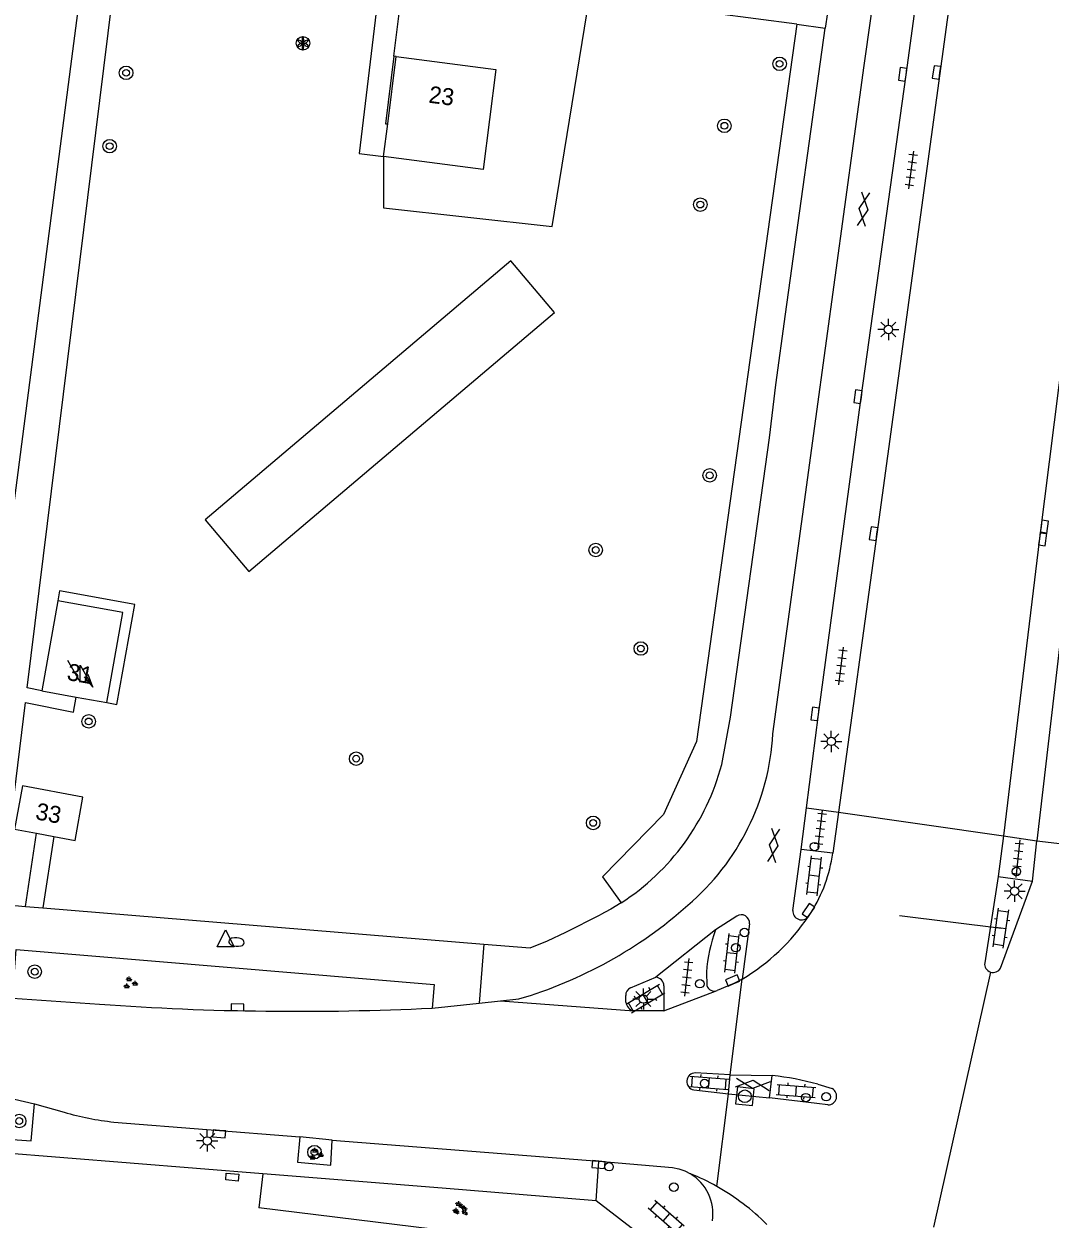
# Model space of a CAD drawing. Extents: x 131000 to 133014, y 396499 to 399001.
# Drawn here: x 131618.1 to 131678.8, y 397154.2 to 397224.8 of the extents above; entities that cross this region are included whole.
import ezdxf

# ---------------------------------------------------------------- set-up
doc = ezdxf.new("R2010")
doc.units = 0
for name, color, linetype in [('gg-anno-huisnummerreeks BGT', 7, 'Continuous'), ('gg-bbg-hoofdgebouw', 7, 'Continuous'), ('gg-knt-verharding', 7, 'Continuous'), ('gt-grn-groengrens', 7, 'Continuous'), ('gt-grn-weggrens', 7, 'Continuous'), ('gt-knt-lijn portaal', 7, 'Continuous'), ('gt-symb-boom', 7, 'Continuous'), ('gt-symb-brandkraan', 7, 'Continuous'), ('gt-symb-drukknoppaal', 7, 'Continuous'), ('gt-symb-gesloten verharding', 7, 'Continuous'), ('gt-symb-groenvak', 7, 'Continuous'), ('gt-symb-klinker verharding', 7, 'Continuous'), ('gt-symb-kolk', 7, 'Continuous'), ('gt-symb-kolk center center', 7, 'Continuous'), ('gt-symb-lichtmast', 7, 'Continuous'), ('gt-symb-rioolschacht', 7, 'Continuous'), ('gt-symb-solitaire heester', 7, 'Continuous'), ('gt-symb-tegel verharding', 7, 'Continuous'), ('gt-symb-trafo symbool', 7, 'Continuous'), ('gt-symb-verkeersregelinstallatiepaal', 7, 'Continuous'), ('gt-symb-waterafsluiter', 7, 'Continuous')]:
    doc.layers.add(name, color=color, linetype=linetype)

# ---------------------------------------------------------------- blocks, each defined once
blk = doc.blocks.new('gt0-BOOM')
at = {"layer": 'gt-symb-boom'}
for radius in [0.4, 0.2]:
    blk.add_circle((0, 0), radius, dxfattribs=at)
blk = doc.blocks.new('gt0-HSP')
at = {"layer": 'gt-symb-trafo symbool'}
for points in [[(0.771, 0.746), (-0.529, -0.004), (0.471, -0.004), (-0.829, -0.754)], [(-0.217, -0.24), (-0.829, -0.754), (-0.077, -0.48)]]:
    blk.add_lwpolyline(points, dxfattribs=at)
blk = doc.blocks.new('gt0-KOLK')
at = {"layer": 'gt-symb-kolk'}
blk.add_lwpolyline([(0, 0), (0.375, 0), (0.375, 0.4), (-0.375, 0.4), (-0.375, 0), (0, 0)], dxfattribs=at)
blk = doc.blocks.new('gt0-TEG1')
at = {"layer": 'gt-symb-tegel verharding'}
for p, q in [((-1.125, 0), (1.125, 0)), ((-0.9, -0.25), (-0.9, 0.25)), ((-0.45, -0.25), (-0.45, 0.25)), ((0, -0.25), (0, 0.25)), ((0.45, -0.25), (0.45, 0.25)), ((0.9, -0.25), (0.9, 0.25))]:
    blk.add_line(p, q, dxfattribs=at)
blk = doc.blocks.new('gt0-GESVH1')
at = {"layer": 'gt-symb-gesloten verharding'}
for p, q in [((-0.992, -0.261), (0.008, 0.239)), ((0.008, -0.261), (-0.992, 0.239)), ((0.008, 0.239), (1.008, -0.261)), ((1.008, 0.239), (0.008, -0.261))]:
    blk.add_line(p, q, dxfattribs=at)
blk = doc.blocks.new('gt0-LMAST')
at = {"layer": 'gt-symb-lichtmast'}
for p, q in [((-0.182, 0.173), (-0.447, 0.438)), ((-0.005, 0.246), (-0.005, 0.621)), ((0.172, 0.173), (0.437, 0.438)), ((-0.255, -0.004), (-0.63, -0.004)), ((-0.182, -0.181), (-0.447, -0.446)), ((-0.005, -0.254), (-0.005, -0.629)), ((0.437, -0.446), (0.172, -0.181)), ((0.245, -0.004), (0.62, -0.004))]:
    blk.add_line(p, q, dxfattribs=at)
blk.add_circle((-0.005, -0.004), 0.25, dxfattribs=at)
blk = doc.blocks.new('gt0-SH')
at = {"layer": 'gt-symb-solitaire heester'}
blk.add_circle((0, 0), 0.4, dxfattribs=at)
for centre, start, end in [((-0.346, 0.2), 270, 30), ((-0.346, -0.2), 330, 90), ((0, 0.4), 210, 330), ((0.346, 0.2), 150, 270), ((0.346, -0.2), 90, 210), ((0, -0.4), 30, 150)]:
    blk.add_arc(centre, 0.4, start, end, dxfattribs=at)
blk = doc.blocks.new('gt0-DPAAL')
at = {"layer": 'gt-symb-drukknoppaal'}
blk.add_circle((0, 0), 0.25, dxfattribs=at)
blk = doc.blocks.new('gt0-VIPAAL')
at = {"layer": 'gt-symb-verkeersregelinstallatiepaal'}
blk.add_circle((0, 0), 0.25, dxfattribs=at)
blk = doc.blocks.new('gt0-KL1')
at = {"layer": 'gt-symb-klinker verharding'}
for p, q in [((-1.15, 0.3), (1.15, 0.3)), ((-1, -0.3), (-1, 0.3)), ((-0.5, 0.3), (-0.5, 0.45)), ((0, -0.3), (0, 0.3)), ((0.5, 0.3), (0.5, 0.45)), ((1, -0.3), (1, 0.3)), ((-1.15, -0.3), (1.15, -0.3)), ((-0.5, -0.45), (-0.5, -0.3)), ((0.5, -0.45), (0.5, -0.3))]:
    blk.add_line(p, q, dxfattribs=at)
blk = doc.blocks.new('gt0-RS')
at = {"layer": 'gt-symb-rioolschacht'}
blk.add_lwpolyline([(-0.5, -0.5), (0.5, -0.5), (0.5, 0.5), (-0.5, 0.5)], close=True, dxfattribs=at)
blk.add_circle((0, 0), 0.375, dxfattribs=at)
blk = doc.blocks.new('gt0-GRVAK')
at = {"layer": 'gt-symb-groenvak'}
for p, q in [((-0.11, 0.189), (-0.228, 0.24)), ((-0.182, 0.153), (0.088, 0.153)), ((-0.091, 0.211), (-0.156, 0.322)), ((-0.047, 0.214), (-0.047, 0.393)), ((-0.004, 0.211), (0.061, 0.322)), ((0.015, 0.189), (0.133, 0.24)), ((0.262, -0.052), (0.197, 0.059)), ((0.305, -0.049), (0.305, 0.13)), ((0.349, -0.052), (0.414, 0.059)), ((-0.245, -0.228), (-0.363, -0.177)), ((-0.318, -0.264), (-0.047, -0.264)), ((-0.226, -0.206), (-0.291, -0.095)), ((-0.183, -0.203), (-0.183, -0.024)), ((-0.139, -0.206), (-0.074, -0.095)), ((-0.12, -0.228), (-0.002, -0.177)), ((0.243, -0.074), (0.125, -0.023)), ((0.17, -0.11), (0.441, -0.11)), ((0.368, -0.074), (0.486, -0.023))]:
    blk.add_line(p, q, dxfattribs=at)
blk = doc.blocks.new('gt0-WAFSL')
at = {"layer": 'gt-symb-waterafsluiter'}
for p, q in [((-0.5, -0.333), (0, 0.667)), ((0, 0.667), (0.5, -0.333)), ((0.5, -0.333), (-0.5, -0.333))]:
    blk.add_line(p, q, dxfattribs=at)
blk = doc.blocks.new('gt0-BR')
at = {"layer": 'gt-symb-brandkraan'}
for centre, radius, start, end in [((-0.244, 0), 0.206, 107.56694, 252.43307), ((0.599, -2.664), 3, 106.89205, 107.56694), ((0, -0.691), 0.938, 73.10799, 106.89205), ((-0.599, -2.664), 3, 72.43309, 73.10799), ((0.244, 0), 0.206, 287.56695, 72.43309), ((0.599, 2.664), 3, 252.43307, 253.10797), ((0, 0.691), 0.938, 253.10797, 286.89206), ((-0.599, 2.664), 3, 286.89206, 287.56695)]:
    blk.add_arc(centre, radius, start, end, dxfattribs=at)
blk = doc.blocks.new('gt0-KOLKCC')
at = {"layer": 'gt-symb-kolk center center'}
blk.add_lwpolyline([(-0.375, 0.2), (0.375, 0.2), (0.375, -0.2), (-0.375, -0.2)], close=True, dxfattribs=at)

msp = doc.modelspace()

# ---------------------------------------------------------------- linework, layer by layer
at = {"layer": 'gg-bbg-hoofdgebouw'}
for p, q in [((131639.629, 397218.911), (131640.131, 397222.89)), ((131640.131, 397222.89), (131646.018, 397222.126)), ((131646.018, 397222.126), (131645.272, 397216.223)), ((131639.387, 397216.994), (131639.629, 397218.911)), ((131639.386, 397216.986), (131639.387, 397216.994)), ((131645.272, 397216.223), (131639.386, 397216.986)), ((131620.142, 397190.734), (131619.189, 397185.421)), ((131619.189, 397185.421), (131621.225, 397185.052)), ((131621.225, 397185.052), (131623.032, 397184.725)), ((131618.878, 397177.009), (131619.905, 397176.817))]:
    msp.add_line(p, q, dxfattribs=at)
for points in [[(131623.032, 397184.725), (131623.986, 397190.045), (131620.142, 397190.734)], [(131619.905, 397176.817), (131621.17, 397176.58), (131621.62, 397179.14), (131618.05, 397179.81), (131617.59, 397177.25), (131618.878, 397177.009)]]:
    msp.add_lwpolyline(points, dxfattribs=at)
at = {"layer": 'gg-knt-verharding'}
for p, q in [((131621.93, 397230.33), (131620.945, 397222.757)), ((131639.985, 397222.908), (131640.591, 397227.835)), ((131663.789, 397224.799), (131651.549, 397226.411)), ((131663.789, 397224.799), (131665.479, 397224.577)), ((131620.945, 397222.757), (131614.477, 397173.004)), ((131664.047, 397176.053), (131664.369, 397178.513)), ((131664.369, 397178.513), (131666.258, 397178.25)), ((131666.258, 397178.25), (131665.917, 397175.829)), ((131618.225, 397172.691), (131618.878, 397177.009)), ((131619.905, 397176.817), (131619.246, 397172.602)), ((131675.998, 397176.849), (131675.695, 397174.453)), ((131675.998, 397176.849), (131677.985, 397176.553)), ((131677.724, 397174.183), (131677.985, 397176.553)), ((131663.56, 397172.444), (131664.047, 397176.053)), ((131665.917, 397175.829), (131664.047, 397176.053)), ((131675.695, 397174.453), (131674.896, 397169.353)), ((131675.695, 397174.453), (131677.724, 397174.183)), ((131675.835, 397169.048), (131677.724, 397174.183)), ((131616.781, 397172.811), (131618.225, 397172.691)), ((131619.246, 397172.602), (131645.306, 397170.465)), ((131664.48, 397172.087), (131664.649, 397172.332)), ((131660.245, 397172.11), (131658.995, 397171.312)), ((131661, 397171.663), (131660.569, 397168.391)), ((131658.995, 397171.312), (131655.463, 397168.512)), ((131658.454, 397168.802), (131658.475, 397168.01)), ((131653.966, 397167.868), (131655.463, 397168.512)), ((131653.694, 397167.026), (131653.691, 397167.424)), ((131655.949, 397167.993), (131655.944, 397166.516)), ((131655.944, 397166.516), (131659.097, 397167.711)), ((131617.467, 397167.268), (131622.61, 397166.907)), ((131642.245, 397166.677), (131645.022, 397166.973)), ((131645.022, 397166.973), (131646.285, 397167.107)), ((131646.285, 397167.107), (131647.369, 397167.222)), ((131646.285, 397167.107), (131654.177, 397166.527)), ((131655.944, 397166.516), (131654.177, 397166.527)), ((131659.854, 397162.744), (131657.801, 397162.852)), ((131659.752, 397161.623), (131659.854, 397162.744)), ((131659.854, 397162.744), (131662.349, 397162.69)), ((131662.188, 397161.371), (131662.349, 397162.69)), ((131657.714, 397161.847), (131659.752, 397161.623)), ((131665.043, 397162.18), (131665.883, 397161.922)), ((131618.759, 397161.019), (131620.508, 397160.526)), ((131659.752, 397161.623), (131662.188, 397161.371)), ((131664.97, 397161.043), (131662.188, 397161.371)), ((131665.635, 397160.965), (131664.97, 397161.043)), ((131632.242, 397156.898), (131586.936, 397160.531)), ((131623.451, 397159.949), (131634.439, 397159.079)), ((131636.353, 397158.879), (131634.439, 397159.079)), ((131636.353, 397158.879), (131652.101, 397157.638)), ((131651.952, 397155.289), (131652.101, 397157.638)), ((131632.242, 397156.898), (131632.02, 397154.875)), ((131642.855, 397156.047), (131632.242, 397156.898)), ((131651.952, 397155.289), (131642.855, 397156.047)), ((131656.343, 397151.907), (131632.02, 397154.875)), ((131656.343, 397151.907), (131651.952, 397155.289))]:
    msp.add_line(p, q, dxfattribs=at)
for points in [[(131662.384, 397182.882), (131664.916, 397201.5), (131667.775, 397222.359), (131669.342, 397233.494), (131670.629, 397243.189), (131675.748, 397282.88), (131681.138, 397325.686), (131688.148, 397382.542)], [(131687.113, 397261.553), (131686.962, 397260.191), (131685.41, 397244.748), (131683.767, 397227.344), (131682.586, 397215.896), (131680.024, 397194.084), (131677.985, 397176.553)], [(131664.369, 397178.513), (131665.069, 397184.034), (131667.589, 397202.75), (131670.253, 397221.82), (131673.078, 397242.479), (131674.508, 397253.206)], [(131683.544, 397238.348), (131682.434, 397229.188), (131679.563, 397205.822), (131678.126, 397194.419), (131675.998, 397176.849)], [(131674.318, 397237.032), (131668.527, 397194.68), (131666.258, 397178.25)], [(131619.189, 397185.421), (131618.333, 397185.608), (131623.82, 397230.025)], [(131639.236, 397228.016), (131637.936, 397217.177), (131639.387, 397216.994)], [(131659.361, 397181.064), (131659.883, 397183.861), (131662.175, 397200.377), (131662.548, 397203.491), (131663.121, 397207.68), (131665.479, 397224.577)], [(131639.985, 397222.908), (131639.496, 397218.927), (131639.629, 397218.911)], [(131623.032, 397184.725), (131623.623, 397184.619), (131624.682, 397190.53), (131620.248, 397191.325), (131620.142, 397190.734)], [(131616.781, 397172.811), (131618.223, 397184.738), (131621.063, 397184.17), (131621.225, 397185.052)], [(131653.418, 397172.902), (131652.809, 397172.533), (131652.184, 397172.196)], [(131645.306, 397170.465), (131648.042, 397170.241), (131649.077, 397170.646), (131650.157, 397171.161), (131652.184, 397172.196)], [(131617.467, 397167.268), (131617.683, 397170.149), (131642.378, 397168.082), (131642.245, 397166.677)], [(131660.569, 397168.391), (131660.081, 397168.13), (131659.097, 397167.711)], [(131616.89, 397161.366), (131616.624, 397158.983), (131618.574, 397158.845), (131618.759, 397161.019)], [(131616.89, 397161.366), (131617.574, 397161.298), (131618.759, 397161.019)], [(131634.439, 397159.079), (131634.297, 397157.586), (131636.273, 397157.408), (131636.353, 397158.879)], [(131652.101, 397157.638), (131656.455, 397157.269), (131656.831, 397157.189), (131657.19, 397157.059), (131657.508, 397156.893)]]:
    msp.add_lwpolyline(points, dxfattribs=at)
for centre, radius, start, end in [((131648.076, 397183.677), 14.33, 310.38028, 356.8207), ((131645.876, 397184.638), 13.95, 302.72503, 345.15597), ((131657.09, 397177.051), 8.912, 328.02293, 352.11613), ((131640.086, 397192.138), 25.959, 286.29293, 311.71495), ((131664.075, 397172.408), 0.516, 175.97394, 321.60923), ((131660.519, 397171.712), 0.483, 354.135, 124.60944), ((131654.124, 397179.128), 12.523, 300.97457, 325.78755), ((131668.248, 397168.004), 9.826, 160.32922, 175.34412), ((131675.394, 397169.286), 0.502, 172.28121, 251.93722), ((131675.393, 397169.286), 0.502, 252.05101, 331.75024), ((131655.402, 397167.968), 0.547, 2.60579, 83.63285), ((131654.149, 397167.447), 0.459, 113.54899, 182.9054), ((131658.938, 397168.176), 0.492, 199.77769, 288.87444), ((131634.359, 397331.672), 165.183, 265.92133, 272.73643), ((131654.262, 397167.093), 0.572, 186.69873, 261.43436), ((131657.807, 397162.345), 0.507, 90.70031, 259.40449), ((131660.638, 397146.284), 16.495, 74.51276, 84.04768), ((131665.64, 397161.474), 0.509, 269.49386, 61.4497), ((131625.325, 397177.304), 17.456, 253.97938, 263.83538), ((131656.067, 397154.524), 2.773, 351.65232, 58.70015), ((131652.415, 397144.297), 13.587, 60.69519, 67.98452), ((131652.395, 397144.26), 13.628, 45.00055, 60.69938)]:
    msp.add_arc(centre, radius, start, end, dxfattribs=at)
at = {"layer": 'gt-grn-groengrens'}
msp.add_line((131640.131, 397222.89), (131639.985, 397222.908), dxfattribs=at)
for points in [[(131639.386, 397216.986), (131639.386, 397213.953), (131649.351, 397212.863), (131651.549, 397226.411)], [(131663.789, 397224.799), (131657.876, 397182.438), (131655.928, 397178.12), (131652.311, 397174.435), (131653.418, 397172.902)], [(131628.841, 397195.523), (131631.428, 397192.472), (131649.48, 397207.781), (131646.893, 397210.832), (131628.841, 397195.523)]]:
    msp.add_lwpolyline(points, dxfattribs=at)
at = {"layer": 'gt-grn-weggrens'}
for p, q in [((131665.761, 397226.53), (131665.479, 397224.577)), ((131666.258, 397178.25), (131675.998, 397176.849)), ((131677.985, 397176.553), (131683.161, 397175.957)), ((131618.225, 397172.691), (131619.246, 397172.602)), ((131645.306, 397170.465), (131645.022, 397166.973)), ((131675.238, 397168.808), (131671.868, 397153.736)), ((131659.854, 397162.744), (131660.569, 397168.391)), ((131659.065, 397156.145), (131659.752, 397161.623))]:
    msp.add_line(p, q, dxfattribs=at)
at = {"layer": 'gt-knt-lijn portaal'}
msp.add_line((131675.881, 397171.389), (131669.858, 397172.132), dxfattribs=at)

# ---------------------------------------------------------------- block references
at = {"layer": 'gt-symb-boom'}
for p in [(131662.78, 397222.467), (131624.173, 397221.931), (131659.518, 397218.805), (131623.204, 397217.598), (131658.095, 397214.149), (131658.65, 397198.153), (131651.919, 397193.743), (131654.582, 397187.921), (131621.962, 397183.616), (131637.764, 397181.415), (131651.764, 397177.621), (131618.777, 397168.831), (131617.859, 397160.007), (131635.3, 397158.167)]:
    msp.add_blockref('gt0-BOOM', p, dxfattribs=at)
at = {"layer": 'gt-symb-brandkraan', "rotation": 174.8366931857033}
msp.add_blockref('gt0-BR', (131630.692, 397170.582), dxfattribs=at)
at = {"layer": 'gt-symb-drukknoppaal'}
for p, rotation in [((131660.709, 397171.146), -96.46940667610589), ((131664.333, 397161.393), 82.04221697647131), ((131652.706, 397157.309), 82.04221697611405)]:
    msp.add_blockref('gt0-DPAAL', p, dxfattribs=dict(at, rotation=rotation))
at = {"layer": 'gt-symb-gesloten verharding'}
for p, rotation in [((131667.723, 397213.87), 82.59081596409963), ((131662.421, 397176.287), 83.10945167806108), ((131661.189, 397162.184), -5.9100703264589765)]:
    msp.add_blockref('gt0-GESVH1', p, dxfattribs=dict(at, rotation=rotation))
at = {"layer": 'gt-symb-groenvak'}
for p in [(131624.398, 397168.158), (131635.368, 397158.041)]:
    msp.add_blockref('gt0-GRVAK', p, dxfattribs=at)
for p, rotation in [((131643.854, 397154.886), -2.6363819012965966), ((131643.922, 397154.748), -24.206843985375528)]:
    msp.add_blockref('gt0-GRVAK', p, dxfattribs=dict(at, rotation=rotation))
at = {"layer": 'gt-symb-klinker verharding'}
for p, rotation in [((131664.829, 397174.494), 83.16632765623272), ((131675.857, 397171.395), 81.95093829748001), ((131659.967, 397169.918), 83.5143396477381), ((131654.859, 397167.249), 30.796713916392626), ((131658.608, 397162.265), -4.473406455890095), ((131663.755, 397161.779), -4.4778795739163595), ((131656.075, 397154.328), 138.93264367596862)]:
    msp.add_blockref('gt0-KL1', p, dxfattribs=dict(at, rotation=rotation))
at = {"layer": 'gt-symb-kolk'}
for p, rotation in [((131670.253, 397221.82), 82.06444962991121), ((131672.248, 397221.927), 82.18581914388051), ((131667.609, 397202.775), 81.60242742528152), ((131668.527, 397194.68), 82.12907950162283), ((131678.224, 397195.132), -97.12501634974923), ((131678.126, 397194.419), -97.81418085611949), ((131665.069, 397184.034), 82.29934460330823), ((131664.649, 397172.332), 55.467875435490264), ((131660.081, 397168.13), 23.153428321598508), ((131630.748, 397166.528), -1.2603038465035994), ((131629.691, 397159.452), 175.41237434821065), ((131652.101, 397157.638), 175.1221191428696)]:
    msp.add_blockref('gt0-KOLK', p, dxfattribs=dict(at, rotation=rotation))
at = {"layer": 'gt-symb-kolk center center', "rotation": 175.06501407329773}
msp.add_blockref('gt0-KOLKCC', (131630.447, 397156.696), dxfattribs=at)
at = {"layer": 'gt-symb-lichtmast'}
for p in [(131669.213, 397206.774), (131665.84, 397182.438), (131676.671, 397173.589), (131654.736, 397167.219), (131628.972, 397158.838)]:
    msp.add_blockref('gt0-LMAST', p, dxfattribs=at)
at = {"layer": 'gt-symb-rioolschacht', "rotation": -96.20097099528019}
msp.add_blockref('gt0-RS', (131660.726, 397161.473), dxfattribs=at)
at = {"layer": 'gt-symb-solitaire heester'}
msp.add_blockref('gt0-SH', (131634.621, 397223.681), dxfattribs=at)
at = {"layer": 'gt-symb-tegel verharding'}
for p, rotation in [((131670.557, 397216.191), 82.64762064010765), ((131666.416, 397186.893), 83.10945167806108), ((131665.187, 397177.261), 83.10945167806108), ((131676.851, 397175.51), -96.25793391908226), ((131657.299, 397168.499), -96.54909157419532)]:
    msp.add_blockref('gt0-TEG1', p, dxfattribs=dict(at, rotation=rotation))
at = {"layer": 'gt-symb-trafo symbool', "rotation": 90}
msp.add_blockref('gt0-HSP', (131621.451, 397186.46), dxfattribs=at)
at = {"layer": 'gt-symb-verkeersregelinstallatiepaal'}
for p, rotation in [((131664.841, 397176.221), -7.0299321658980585), ((131676.767, 397174.75), -7.029932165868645), ((131660.196, 397170.248), -7.029932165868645), ((131658.07, 397168.12), -7.029932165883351), ((131658.351, 397162.226), -7.029932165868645), ((131665.531, 397161.446), -7.029932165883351), ((131656.529, 397156.1), -7.029932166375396)]:
    msp.add_blockref('gt0-VIPAAL', p, dxfattribs=dict(at, rotation=rotation))
at = {"layer": 'gt-symb-waterafsluiter'}
msp.add_blockref('gt0-WAFSL', (131630.054, 397170.637), dxfattribs=at)

# ---------------------------------------------------------------- texts
at = {"layer": 'gg-anno-huisnummerreeks BGT'}
for s, rotation, p in [('23', 352.6, (131642.009, 397220.175)), ('31', 349.9, (131620.632, 397186.074)), ('33', 349.4, (131618.774, 397177.842))]:
    msp.add_text(s, height=1, rotation=rotation, dxfattribs=at).set_placement(p)

doc.saveas('drawing.dxf')
